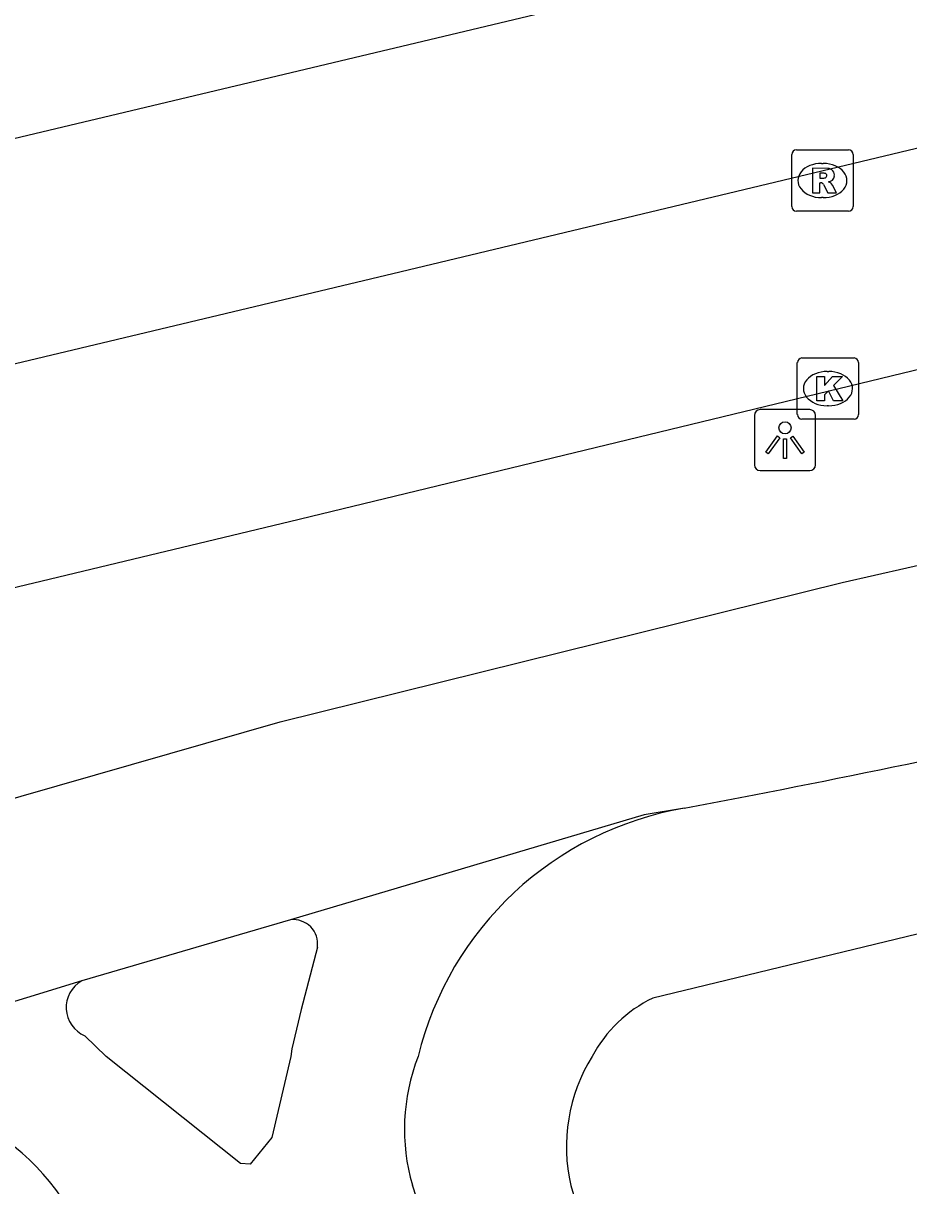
# Model space of a CAD drawing. Extents: x 158038 to 159242, y 380133 to 381214.
# Drawn here: x 158650.9 to 158665.36, y 380997.89 to 381016.88 of the extents above; entities that cross this region are included whole.
import ezdxf

# ---------------------------------------------------------------- set-up
doc = ezdxf.new("R2010")
doc.units = 0
for name, color, linetype in [('IMGEO_Fietspad_open', 7, 'Continuous'), ('IMGEO_Kolk', 7, 'Continuous'), ('IMGEO_Lichtpunt', 7, 'Continuous'), ('IMGEO_Rijbaan_regionaal_gesloten', 7, 'Continuous'), ('IMGEO_Rioolput', 7, 'Continuous'), ('IMGEO_Voetpad_open', 7, 'Continuous')]:
    doc.layers.add(name, color=color, linetype=linetype)

msp = doc.modelspace()

# ---------------------------------------------------------------- linework, layer by layer
at = {"layer": 'IMGEO_Fietspad_open'}
for points in [[(158631.65, 380998.147), (158637.012, 380999.915), (158646, 381002.859), (158655.094, 381005.47), (158664.276, 381007.743), (158666.916, 381008.345)], [(158661.697, 381004.056), (158661.039, 381003.948), (158655.263, 381002.233)], [(158655.263, 381002.233), (158651.852, 381001.234)], [(158655.701, 381001.787), (158655.438, 381000.769), (158655.282, 381000.126), (158655.268, 381000), (158654.957, 380998.678), (158654.605, 380998.24), (158654.445, 380998.251), (158652.252, 381000), (158651.901, 381000.339)], [(158651.852, 381001.234), (158646.352, 380999.546)], [(158674.863, 380950.947), (158665.761, 380975.033), (158657.509, 380997.105), (158657.253, 380997.896)]]:
    msp.add_lwpolyline(points, dxfattribs=at)
for centre, radius, start, end in [((158620.339, 381221.86), 221.696, 280.75154, 282.67045), ((158662.611, 380998.717), 5.417, 99.7116, 166.2953), ((158655.311, 381001.842), 0.394, 351.9993, 96.9637), ((158652.096, 381000.799), 0.499, 119.2566, 247.0109), ((158660.403, 380998.808), 3.279, 158.6837, 196.1458), ((158648.452, 380995.612), 3.709, 16.6491, 56.7119)]:
    msp.add_arc(centre, radius, start, end, dxfattribs=at)
at = {"layer": 'IMGEO_Kolk'}
for p, q in [((158663.618, 381011.414), (158664.47, 381011.414)), ((158663.543, 381010.488), (158663.543, 381011.34)), ((158664.031, 381011.194), (158664.056, 381011.194)), ((158664.544, 381011.34), (158664.544, 381010.488)), ((158664.054, 381010.634), (158664.029, 381010.634)), ((158664.47, 381010.414), (158663.618, 381010.414))]:
    msp.add_line(p, q, dxfattribs=at)
for points in [[(158663.618, 381011.414), (158664.47, 381011.414)], [(158663.543, 381010.488), (158663.543, 381011.34)], [(158664.544, 381011.34), (158664.544, 381010.488)], [(158663.864, 381011.114), (158663.987, 381011.114), (158663.987, 381010.963), (158664.117, 381011.114), (158664.281, 381011.114), (158664.135, 381010.963), (158664.288, 381010.714), (158664.136, 381010.714), (158664.051, 381010.878), (158663.987, 381010.811), (158663.987, 381010.714), (158663.864, 381010.714), (158663.864, 381011.114)], [(158664.47, 381010.414), (158663.618, 381010.414)]]:
    msp.add_lwpolyline(points, dxfattribs=at)
for centre, start, end in [((158663.62, 381011.338), 91.552, 178.448), ((158663.62, 381011.338), 91.552, 178.448), ((158664.468, 381011.338), 1.552, 88.448), ((158664.468, 381011.338), 1.552, 88.448), ((158663.62, 381010.49), 181.552, 268.448), ((158663.62, 381010.49), 181.552, 268.448), ((158664.468, 381010.49), 271.552, 358.448), ((158664.468, 381010.49), 271.552, 358.448)]:
    msp.add_arc(centre, 0.0765, start, end, dxfattribs=at)
for centre, major_axis, ratio, start_param, end_param in [((158664.03, 381010.914), (-0.387, 0.002), 0.722429, 4.712389, 7.853982), ((158664.055, 381010.914), (-0.39, 0.002), 0.717154, 1.570796, 4.712389)]:
    msp.add_ellipse(centre, major_axis=major_axis, ratio=ratio, start_param=start_param, end_param=end_param, dxfattribs=at)
at = {"layer": 'IMGEO_Lichtpunt'}
for p, q in [((158662.843, 381010.476), (158662.843, 381009.669)), ((158662.843, 381010.476), (158662.843, 381009.669)), ((158663.745, 381010.571), (158662.937, 381010.571)), ((158663.745, 381010.571), (158662.937, 381010.571)), ((158663.839, 381009.669), (158663.839, 381010.476)), ((158663.839, 381009.669), (158663.839, 381010.476)), ((158662.937, 381009.575), (158663.745, 381009.575)), ((158662.937, 381009.575), (158663.745, 381009.575))]:
    msp.add_line(p, q, dxfattribs=at)
for points in [[(158663.217, 381010.14), (158663.256, 381010.112), (158663.068, 381009.85), (158663.03, 381009.877), (158663.217, 381010.14)], [(158663.319, 381010.092), (158663.366, 381010.092), (158663.366, 381009.77), (158663.319, 381009.77), (158663.319, 381010.092)], [(158663.429, 381010.112), (158663.467, 381010.139), (158663.654, 381009.877), (158663.615, 381009.849), (158663.429, 381010.112)]]:
    msp.add_lwpolyline(points, dxfattribs=at)
msp.add_circle((158663.342, 381010.274), 0.0994, dxfattribs=at)
for centre, start, end in [((158662.937, 381010.476), 90, 180), ((158662.937, 381010.476), 90, 180), ((158663.745, 381010.476), 0, 90), ((158663.745, 381010.476), 0, 90), ((158662.937, 381009.669), 180, 270), ((158662.937, 381009.669), 180, 270), ((158663.745, 381009.669), 270, 0), ((158663.745, 381009.669), 270, 360)]:
    msp.add_arc(centre, 0.0946, start, end, dxfattribs=at)
at = {"layer": 'IMGEO_Rijbaan_regionaal_gesloten'}
for points in [[(158576.573, 380997.347), (158579.871, 380998.132), (158587.716, 381000), (158662.869, 381017.892)], [(158666.627, 381015.107), (158656.933, 381012.791), (158649.096, 381010.919), (158641.451, 381009.092), (158633.779, 381007.383), (158626.007, 381005.501), (158610.716, 381001.898), (158603.036, 381000.089), (158594.635, 380998.11), (158587.508, 380996.381), (158583.848, 380995.494), (158581.18, 380994.864), (158575.946, 380993.627), (158568.275, 380991.816), (158560.604, 380990.004)], [(158636.057, 381004.158), (158640.823, 381005.286), (158655.245, 381008.744), (158666.288, 381011.416)]]:
    msp.add_lwpolyline(points, dxfattribs=at)
at = {"layer": 'IMGEO_Rioolput'}
for p, q in [((158663.527, 381014.814), (158664.379, 381014.814)), ((158663.452, 381013.888), (158663.452, 381014.74)), ((158663.94, 381014.594), (158663.965, 381014.594)), ((158664.453, 381014.74), (158664.453, 381013.888)), ((158663.963, 381014.034), (158663.938, 381014.034)), ((158664.379, 381013.814), (158663.527, 381013.814))]:
    msp.add_line(p, q, dxfattribs=at)
for points in [[(158663.527, 381014.814), (158664.379, 381014.814)], [(158663.452, 381013.888), (158663.452, 381014.74)], [(158664.453, 381014.74), (158664.453, 381013.888)], [(158664.041, 381014.512), (158663.789, 381014.514), (158663.789, 381014.114)], [(158663.967, 381014.433), (158663.913, 381014.433), (158663.913, 381014.352)], [(158663.789, 381014.114), (158663.913, 381014.114), (158663.913, 381014.276), (158663.924, 381014.276)], [(158663.913, 381014.352), (158663.965, 381014.352)], [(158663.971, 381014.247), (158664.042, 381014.114), (158664.182, 381014.114), (158664.117, 381014.24)], [(158664.379, 381013.814), (158663.527, 381013.814)]]:
    msp.add_lwpolyline(points, dxfattribs=at)
for centre, radius, start, end in [((158663.529, 381014.738), 0.0765, 91.552, 178.448), ((158663.529, 381014.738), 0.0765, 91.552, 178.448), ((158664.377, 381014.738), 0.0765, 1.552, 88.448), ((158664.377, 381014.738), 0.0765, 1.552, 88.448), ((158663.973, 381014.337), 0.0964, 77.0061, 93.1865), ((158663.987, 381014.394), 0.0378, 276.6634, 79.6772), ((158664.04, 381014.402), 0.109, 350.3612, 89.416), ((158663.923, 381014.223), 0.0533, 26.0293, 88.6989), ((158663.949, 381014.541), 0.19, 274.7715, 282.9687), ((158664.038, 381014.402), 0.112, 277.5842, 350.9817), ((158664.022, 381014.187), 0.108, 29.5134, 73.7905), ((158663.529, 381013.89), 0.0765, 181.552, 268.448), ((158663.529, 381013.89), 0.0765, 181.552, 268.448), ((158664.377, 381013.89), 0.0765, 271.552, 358.448), ((158664.377, 381013.89), 0.0765, 271.552, 358.448)]:
    msp.add_arc(centre, radius, start, end, dxfattribs=at)
for centre, major_axis, ratio, start_param, end_param in [((158663.939, 381014.314), (-0.387, 0.002), 0.722429, 4.712389, 7.853982), ((158663.964, 381014.314), (-0.39, 0.002), 0.717154, 1.570796, 4.712389)]:
    msp.add_ellipse(centre, major_axis=major_axis, ratio=ratio, start_param=start_param, end_param=end_param, dxfattribs=at)
at = {"layer": 'IMGEO_Voetpad_open'}
for points in [[(158666.166, 381001.526), (158666.02, 381002.126), (158661.181, 381000.955)], [(158659.843, 380997.893), (158660.03, 380997.272), (158666.732, 380978.988), (158676.668, 380952.037), (158683.376, 380953.532)]]:
    msp.add_lwpolyline(points, dxfattribs=at)
for centre, radius, start, end in [((158662.176, 380998.93), 2.256, 116.1821, 151.6983), ((158662.586, 380998.523), 2.815, 148.3575, 192.9384)]:
    msp.add_arc(centre, radius, start, end, dxfattribs=at)

doc.saveas('drawing.dxf')
